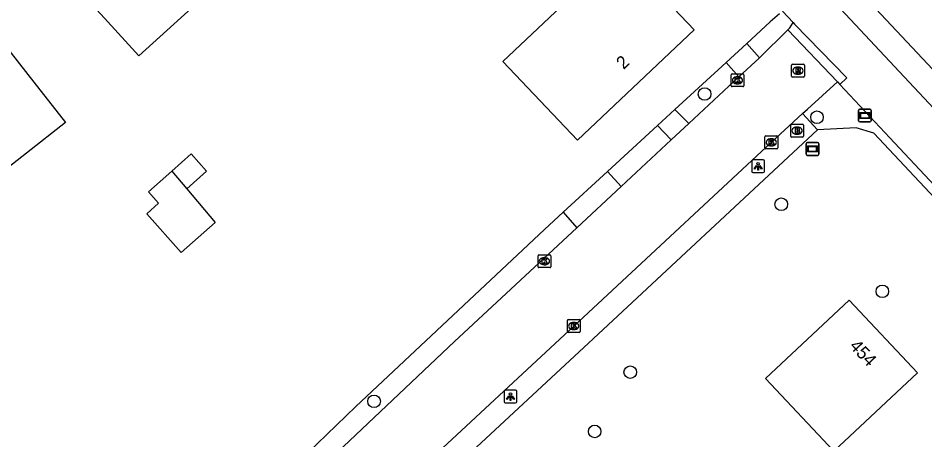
# Model space of a CAD drawing. Extents: x 162675 to 163482, y 379761 to 381227.
# Drawn here: x 163240.4 to 163311.1, y 381014.2 to 381047.1 of the extents above; entities that cross this region are included whole.
import ezdxf

# ---------------------------------------------------------------- set-up
doc = ezdxf.new("R2010")
doc.units = 0
for name, color, linetype in [('IMGEO_Boom', 7, 'Continuous'), ('IMGEO_Brandkraan', 7, 'Continuous'), ('IMGEO_Fietspad_gesloten', 7, 'Continuous'), ('IMGEO_Groenvoorziening', 7, 'Continuous'), ('IMGEO_Kolk', 7, 'Continuous'), ('IMGEO_Lichtpunt', 7, 'Continuous'), ('IMGEO_Pand', 7, 'Continuous'), ('IMGEO_Pand_nummerreeks', 7, 'Continuous'), ('IMGEO_Parkeervlak_halfverhard', 7, 'Continuous'), ('IMGEO_Rijbaan_lokaal_gesloten', 7, 'Continuous'), ('IMGEO_Rijbaan_lokaal_onverhard', 7, 'Continuous'), ('IMGEO_Rioolput', 7, 'Continuous'), ('IMGEO_Straatnaambord', 7, 'Continuous'), ('IMGEO_Verklikker', 7, 'Continuous'), ('IMGEO_Voetpad_open', 7, 'Continuous')]:
    doc.layers.add(name, color=color, linetype=linetype)

msp = doc.modelspace()

# ---------------------------------------------------------------- linework, layer by layer
at = {"layer": 'IMGEO_Boom'}
for centre in [(163293.914, 381041.137), (163302.67, 381039.325), (163299.887, 381032.538), (163307.763, 381025.743), (163288.126, 381019.436), (163268.173, 381017.169), (163285.355, 381014.816)]:
    msp.add_circle(centre, 0.489, dxfattribs=at)
at = {"layer": 'IMGEO_Brandkraan'}
for p, q in [((163300.622, 381037.849), (163300.622, 381038.701)), ((163300.697, 381038.775), (163301.549, 381038.775)), ((163301.11, 381038.555), (163301.135, 381038.555)), ((163301.623, 381038.701), (163301.623, 381037.849)), ((163301.549, 381037.775), (163300.697, 381037.775)), ((163301.133, 381037.995), (163301.108, 381037.995))]:
    msp.add_line(p, q, dxfattribs=at)
for points in [[(163300.622, 381037.849), (163300.622, 381038.701)], [(163300.697, 381038.775), (163301.549, 381038.775)], [(163301.623, 381038.701), (163301.623, 381037.849)], [(163301.549, 381037.775), (163300.697, 381037.775)], [(163300.97, 381038.475), (163300.97, 381038.075), (163301.183, 381038.075)], [(163301.201, 381038.475), (163300.97, 381038.475)], [(163301.149, 381038.394), (163301.095, 381038.394), (163301.095, 381038.318)], [(163301.095, 381038.318), (163301.148, 381038.318)], [(163301.157, 381038.242), (163301.095, 381038.242), (163301.095, 381038.161)], [(163301.095, 381038.161), (163301.157, 381038.161)]]:
    msp.add_lwpolyline(points, dxfattribs=at)
for centre, radius, start, end in [((163300.699, 381038.699), 0.0765, 91.55205, 178.44795), ((163300.699, 381038.699), 0.0765, 91.55205, 178.44795), ((163301.547, 381038.699), 0.0765, 1.55205, 88.44795), ((163301.547, 381038.699), 0.0765, 1.55205, 88.44795), ((163300.699, 381037.851), 0.0765, 181.55205, 268.44795), ((163300.699, 381037.851), 0.0765, 181.55205, 268.44795), ((163301.15, 381038.356), 0.0379, 267.82845, 90.93552), ((163301.158, 381038.201), 0.0404, 269.87594, 90.50774), ((163301.189, 381038.326), 0.251, 268.66757, 293.53466), ((163301.205, 381038.33), 0.145, 59.4692, 91.53667), ((163301.23, 381038.377), 0.0922, 285.51372, 58.15012), ((163301.235, 381038.185), 0.105, 301.31148, 78.98903), ((163301.547, 381037.851), 0.0765, 271.55205, 358.44795), ((163301.547, 381037.851), 0.0765, 271.55205, 358.44795)]:
    msp.add_arc(centre, radius, start, end, dxfattribs=at)
for centre, major_axis, ratio, start_param, end_param in [((163301.109, 381038.275), (-0.387, 0.002), 0.722429, 4.712389, 7.853982), ((163301.134, 381038.275), (-0.39, 0.002), 0.717154, 1.570796, 4.712389)]:
    msp.add_ellipse(centre, major_axis=major_axis, ratio=ratio, start_param=start_param, end_param=end_param, dxfattribs=at)
at = {"layer": 'IMGEO_Fietspad_gesloten'}
for points in [[(163442.528, 380900.205), (163438.582, 380904.399), (163403.356, 380942.043), (163381.324, 380965.637), (163349.187, 381000), (163303.348, 381049.029), (163302.54, 381049.896), (163269.7, 381085.146), (163222.96, 381135.118), (163217.057, 381141.357)], [(163297.629, 381058.041), (163301.939, 381053.48), (163304.039, 381051.234), (163315.711, 381038.75), (163343.734, 381008.697), (163351.893, 381000), (163369.825, 380980.883), (163383.497, 380966.224), (163404.827, 380943.419), (163407.337, 380940.661), (163420.715, 380926.423), (163421.985, 380925.068)]]:
    msp.add_lwpolyline(points, dxfattribs=at)
at = {"layer": 'IMGEO_Groenvoorziening'}
for points in [[(163299.743, 381047.398), (163299.028, 381046.76), (163297.201, 381045.077)], [(163295.598, 381043.601), (163291.6, 381039.92)], [(163290.248, 381038.675), (163286.352, 381035.088)], [(163366.037, 380975.19), (163307.098, 381038.086), (163305.718, 381038.493), (163302.713, 381038.331)], [(163282.912, 381031.92), (163281.455, 381030.578), (163266.746, 381016.75), (163259.983, 381010.203), (163254.178, 381005.02), (163248.231, 381000)]]:
    msp.add_lwpolyline(points, dxfattribs=at)
at = {"layer": 'IMGEO_Kolk'}
for p, q in [((163295.978, 381041.785), (163295.978, 381042.637)), ((163296.053, 381042.711), (163296.905, 381042.711)), ((163296.466, 381042.491), (163296.491, 381042.491)), ((163296.979, 381042.637), (163296.979, 381041.785)), ((163296.905, 381041.711), (163296.053, 381041.711)), ((163296.489, 381041.931), (163296.464, 381041.931)), ((163298.612, 381036.941), (163298.612, 381037.793)), ((163298.687, 381037.867), (163299.539, 381037.867)), ((163299.613, 381037.793), (163299.613, 381036.941)), ((163299.123, 381037.087), (163299.098, 381037.087)), ((163299.1, 381037.647), (163299.125, 381037.647)), ((163299.539, 381036.867), (163298.687, 381036.867)), ((163281.016, 381028.595), (163281.868, 381028.595)), ((163280.941, 381027.669), (163280.941, 381028.521)), ((163281.429, 381028.375), (163281.454, 381028.375)), ((163281.942, 381028.521), (163281.942, 381027.669)), ((163281.868, 381027.595), (163281.016, 381027.595)), ((163281.452, 381027.815), (163281.427, 381027.815)), ((163283.227, 381022.611), (163283.227, 381023.463)), ((163283.302, 381023.537), (163284.154, 381023.537)), ((163283.715, 381023.317), (163283.74, 381023.317)), ((163284.228, 381023.463), (163284.228, 381022.611)), ((163284.154, 381022.537), (163283.302, 381022.537)), ((163283.738, 381022.757), (163283.713, 381022.757))]:
    msp.add_line(p, q, dxfattribs=at)
for points in [[(163295.978, 381041.785), (163295.978, 381042.637)], [(163296.053, 381042.711), (163296.905, 381042.711)], [(163296.299, 381042.411), (163296.422, 381042.411), (163296.422, 381042.26), (163296.552, 381042.411), (163296.716, 381042.411), (163296.57, 381042.26), (163296.723, 381042.011), (163296.571, 381042.011), (163296.486, 381042.175), (163296.422, 381042.108), (163296.422, 381042.011), (163296.299, 381042.011), (163296.299, 381042.411)], [(163296.979, 381042.637), (163296.979, 381041.785)], [(163296.905, 381041.711), (163296.053, 381041.711)], [(163298.612, 381036.941), (163298.612, 381037.793)], [(163298.687, 381037.867), (163299.539, 381037.867)], [(163299.613, 381037.793), (163299.613, 381036.941)], [(163298.933, 381037.567), (163299.056, 381037.567), (163299.056, 381037.416), (163299.186, 381037.567), (163299.35, 381037.567), (163299.204, 381037.416), (163299.357, 381037.167), (163299.205, 381037.167), (163299.12, 381037.331), (163299.056, 381037.264), (163299.056, 381037.167), (163298.933, 381037.167), (163298.933, 381037.567)], [(163299.539, 381036.867), (163298.687, 381036.867)], [(163281.016, 381028.595), (163281.868, 381028.595)], [(163280.941, 381027.669), (163280.941, 381028.521)], [(163281.262, 381028.295), (163281.385, 381028.295), (163281.385, 381028.144), (163281.515, 381028.295), (163281.679, 381028.295), (163281.533, 381028.144), (163281.686, 381027.895), (163281.534, 381027.895), (163281.449, 381028.059), (163281.385, 381027.992), (163281.385, 381027.895), (163281.262, 381027.895), (163281.262, 381028.295)], [(163281.942, 381028.521), (163281.942, 381027.669)], [(163281.868, 381027.595), (163281.016, 381027.595)], [(163283.227, 381022.611), (163283.227, 381023.463)], [(163283.302, 381023.537), (163284.154, 381023.537)], [(163283.548, 381023.237), (163283.671, 381023.237), (163283.671, 381023.086), (163283.801, 381023.237), (163283.965, 381023.237), (163283.819, 381023.086), (163283.972, 381022.837), (163283.82, 381022.837), (163283.735, 381023.001), (163283.671, 381022.934), (163283.671, 381022.837), (163283.548, 381022.837), (163283.548, 381023.237)], [(163284.228, 381023.463), (163284.228, 381022.611)], [(163284.154, 381022.537), (163283.302, 381022.537)]]:
    msp.add_lwpolyline(points, dxfattribs=at)
for centre, start, end in [((163296.055, 381042.635), 91.55205, 178.44795), ((163296.055, 381042.635), 91.55205, 178.44795), ((163296.903, 381042.635), 1.55205, 88.44795), ((163296.903, 381042.635), 1.55205, 88.44795), ((163296.055, 381041.787), 181.55205, 268.44795), ((163296.055, 381041.787), 181.55205, 268.44795), ((163296.903, 381041.787), 271.55205, 358.44795), ((163296.903, 381041.787), 271.55205, 358.44795), ((163298.689, 381037.791), 91.55205, 178.44795), ((163298.689, 381037.791), 91.55205, 178.44795), ((163299.537, 381037.791), 1.55205, 88.44795), ((163299.537, 381037.791), 1.55205, 88.44795), ((163298.689, 381036.943), 181.55205, 268.44795), ((163298.689, 381036.943), 181.55205, 268.44795), ((163299.537, 381036.943), 271.55205, 358.44795), ((163299.537, 381036.943), 271.55205, 358.44795), ((163281.018, 381028.519), 91.55205, 178.44795), ((163281.018, 381028.519), 91.55205, 178.44795), ((163281.866, 381028.519), 1.55205, 88.44795), ((163281.866, 381028.519), 1.55205, 88.44795), ((163281.018, 381027.671), 181.55205, 268.44795), ((163281.018, 381027.671), 181.55205, 268.44795), ((163281.866, 381027.671), 271.55205, 358.44795), ((163281.866, 381027.671), 271.55205, 358.44795), ((163283.304, 381023.461), 91.55205, 178.44795), ((163283.304, 381023.461), 91.55205, 178.44795), ((163284.152, 381023.461), 1.55205, 88.44795), ((163284.152, 381023.461), 1.55205, 88.44795), ((163283.304, 381022.613), 181.55205, 268.44795), ((163283.304, 381022.613), 181.55205, 268.44795), ((163284.152, 381022.613), 271.55205, 358.44795), ((163284.152, 381022.613), 271.55205, 358.44795)]:
    msp.add_arc(centre, 0.0765, start, end, dxfattribs=at)
for centre, major_axis, ratio, start_param, end_param in [((163296.465, 381042.211), (-0.387, 0.002), 0.722429, 4.712389, 7.853982), ((163296.49, 381042.211), (-0.39, 0.002), 0.717154, 1.570796, 4.712389), ((163299.099, 381037.367), (-0.387, 0.002), 0.722429, 4.712389, 7.853982), ((163299.124, 381037.367), (-0.39, 0.002), 0.717154, 1.570796, 4.712389), ((163281.428, 381028.095), (-0.387, 0.002), 0.722429, 4.712389, 7.853982), ((163281.453, 381028.095), (-0.39, 0.002), 0.717154, 1.570796, 4.712389), ((163283.714, 381023.037), (-0.387, 0.002), 0.722429, 4.712389, 7.853982), ((163283.739, 381023.037), (-0.39, 0.002), 0.717154, 1.570796, 4.712389)]:
    msp.add_ellipse(centre, major_axis=major_axis, ratio=ratio, start_param=start_param, end_param=end_param, dxfattribs=at)
at = {"layer": 'IMGEO_Lichtpunt'}
for p, q in [((163297.583, 381035.908), (163297.583, 381035.101)), ((163297.583, 381035.908), (163297.583, 381035.101)), ((163298.485, 381036.003), (163297.677, 381036.003)), ((163298.485, 381036.003), (163297.677, 381036.003)), ((163298.579, 381035.101), (163298.579, 381035.908)), ((163298.579, 381035.101), (163298.579, 381035.908)), ((163297.677, 381035.007), (163298.485, 381035.007)), ((163297.677, 381035.007), (163298.485, 381035.007)), ((163279.199, 381018.035), (163278.391, 381018.035)), ((163279.199, 381018.035), (163278.391, 381018.035)), ((163278.297, 381017.94), (163278.297, 381017.133)), ((163278.297, 381017.94), (163278.297, 381017.133)), ((163279.293, 381017.133), (163279.293, 381017.94)), ((163279.293, 381017.133), (163279.293, 381017.94)), ((163278.391, 381017.039), (163279.199, 381017.039)), ((163278.391, 381017.039), (163279.199, 381017.039))]:
    msp.add_line(p, q, dxfattribs=at)
for points in [[(163297.957, 381035.572), (163297.996, 381035.544), (163297.808, 381035.282), (163297.77, 381035.309), (163297.957, 381035.572)], [(163298.059, 381035.524), (163298.106, 381035.524), (163298.106, 381035.202), (163298.059, 381035.202), (163298.059, 381035.524)], [(163298.169, 381035.544), (163298.207, 381035.571), (163298.394, 381035.309), (163298.355, 381035.281), (163298.169, 381035.544)], [(163278.671, 381017.604), (163278.71, 381017.576), (163278.522, 381017.314), (163278.484, 381017.341), (163278.671, 381017.604)], [(163278.773, 381017.556), (163278.82, 381017.556), (163278.82, 381017.234), (163278.773, 381017.234), (163278.773, 381017.556)], [(163278.883, 381017.576), (163278.921, 381017.603), (163279.108, 381017.341), (163279.069, 381017.313), (163278.883, 381017.576)]]:
    msp.add_lwpolyline(points, dxfattribs=at)
for centre in [(163298.082, 381035.706), (163278.796, 381017.738)]:
    msp.add_circle(centre, 0.0994, dxfattribs=at)
for centre, start, end in [((163297.677, 381035.908), 90, 180), ((163297.677, 381035.908), 90, 180), ((163298.485, 381035.908), 0, 90), ((163298.485, 381035.908), 0, 90), ((163297.677, 381035.101), 180, 270), ((163297.677, 381035.101), 180, 270), ((163298.485, 381035.101), 270, 0), ((163298.485, 381035.101), 270, 360), ((163278.391, 381017.94), 90, 180), ((163278.391, 381017.94), 90, 180), ((163279.199, 381017.94), 0, 90), ((163279.199, 381017.94), 0, 90), ((163278.391, 381017.133), 180, 270), ((163278.391, 381017.133), 180, 270), ((163279.199, 381017.133), 270, 0), ((163279.199, 381017.133), 270, 360)]:
    msp.add_arc(centre, 0.0946, start, end, dxfattribs=at)
at = {"layer": 'IMGEO_Pand'}
for points in [[(163243.81, 381050.738), (163249.526, 381055.966), (163252.9, 381052.276), (163255.575, 381049.352), (163249.859, 381044.124), (163247.184, 381047.048), (163243.81, 381050.738)], [(163293.096, 381046.144), (163287.281, 381052.288), (163278.201, 381043.669), (163284.027, 381037.541), (163293.096, 381046.144)], [(163235.87, 381036.87), (163232.512, 381034.234), (163229.122, 381038.553), (163232.48, 381041.189), (163238.586, 381045.982), (163241.673, 381042.049), (163244.132, 381038.917), (163238.026, 381034.124), (163235.87, 381036.87)], [(163252.415, 381035.12), (163253.927, 381036.464), (163255.124, 381035.117), (163253.581, 381033.745)], [(163253.581, 381033.745), (163255.798, 381031.127), (163253.145, 381028.769), (163250.462, 381031.788), (163251.39, 381032.613), (163250.597, 381033.504), (163252.415, 381035.12)], [(163252.415, 381035.12), (163253.581, 381033.745)], [(163298.651, 381018.943), (163305.169, 381025.055), (163310.489, 381019.382), (163303.971, 381013.269), (163298.651, 381018.943)]]:
    msp.add_lwpolyline(points, dxfattribs=at)
at = {"layer": 'IMGEO_Parkeervlak_halfverhard'}
for points in [[(163302.713, 381038.331), (163301.545, 381039.608)], [(163302.713, 381038.331), (163284.882, 381021.709), (163269.612, 381007.506)]]:
    msp.add_lwpolyline(points, dxfattribs=at)
at = {"layer": 'IMGEO_Rijbaan_lokaal_gesloten'}
for points in [[(163300.394, 381046.146), (163298.188, 381043.972)], [(163304.26, 381042.085), (163300.394, 381046.146)], [(163296.587, 381042.478), (163298.154, 381043.939), (163298.188, 381043.972)], [(163296.587, 381042.478), (163292.678, 381038.833)], [(163301.545, 381039.608), (163301.923, 381039.953), (163304.26, 381042.085)], [(163301.545, 381039.608), (163299.113, 381037.367), (163283.728, 381023.037), (163268.434, 381008.81)], [(163292.678, 381038.833), (163291.303, 381037.551)], [(163291.303, 381037.551), (163287.414, 381033.924)], [(163283.96, 381030.703), (163287.414, 381033.924)], [(163283.96, 381030.703), (163274.447, 381021.832), (163256.625, 381004.958), (163251.131, 380999.999)]]:
    msp.add_lwpolyline(points, dxfattribs=at)
at = {"layer": 'IMGEO_Rijbaan_lokaal_onverhard'}
for points in [[(163297.201, 381045.077), (163295.598, 381043.601)], [(163298.188, 381043.972), (163297.201, 381045.077)], [(163295.598, 381043.601), (163296.587, 381042.478)], [(163286.352, 381035.088), (163282.912, 381031.92)], [(163287.414, 381033.924), (163286.352, 381035.088)], [(163282.912, 381031.92), (163283.96, 381030.703)]]:
    msp.add_lwpolyline(points, dxfattribs=at)
at = {"layer": 'IMGEO_Rioolput'}
for p, q in [((163300.76, 381043.458), (163301.612, 381043.458)), ((163300.685, 381042.532), (163300.685, 381043.384)), ((163301.173, 381043.238), (163301.198, 381043.238)), ((163301.686, 381043.384), (163301.686, 381042.532)), ((163301.612, 381042.458), (163300.76, 381042.458)), ((163301.196, 381042.678), (163301.171, 381042.678))]:
    msp.add_line(p, q, dxfattribs=at)
for points in [[(163300.76, 381043.458), (163301.612, 381043.458)], [(163300.685, 381042.532), (163300.685, 381043.384)], [(163301.274, 381043.156), (163301.022, 381043.158), (163301.022, 381042.758)], [(163301.022, 381042.758), (163301.146, 381042.758), (163301.146, 381042.92), (163301.157, 381042.92)], [(163301.2, 381043.077), (163301.146, 381043.077), (163301.146, 381042.996)], [(163301.146, 381042.996), (163301.198, 381042.996)], [(163301.204, 381042.891), (163301.275, 381042.758), (163301.415, 381042.758), (163301.35, 381042.884)], [(163301.686, 381043.384), (163301.686, 381042.532)], [(163301.612, 381042.458), (163300.76, 381042.458)]]:
    msp.add_lwpolyline(points, dxfattribs=at)
for centre, radius, start, end in [((163300.762, 381043.382), 0.0765, 91.55205, 178.44795), ((163300.762, 381043.382), 0.0765, 91.55205, 178.44795), ((163301.61, 381043.382), 0.0765, 1.55205, 88.44795), ((163301.61, 381043.382), 0.0765, 1.55205, 88.44795), ((163301.156, 381042.867), 0.0533, 26.02933, 88.69889), ((163301.182, 381043.185), 0.19, 274.7715, 282.96867), ((163301.206, 381042.981), 0.0964, 77.00612, 93.18647), ((163301.22, 381043.038), 0.0378, 276.66336, 79.67722), ((163301.273, 381043.046), 0.109, 350.36119, 89.41601), ((163301.271, 381043.046), 0.112, 277.58423, 350.98172), ((163301.255, 381042.831), 0.108, 29.51342, 73.79051), ((163300.762, 381042.534), 0.0765, 181.55205, 268.44795), ((163300.762, 381042.534), 0.0765, 181.55205, 268.44795), ((163301.61, 381042.534), 0.0765, 271.55205, 358.44795), ((163301.61, 381042.534), 0.0765, 271.55205, 358.44795)]:
    msp.add_arc(centre, radius, start, end, dxfattribs=at)
for centre, major_axis, ratio, start_param, end_param in [((163301.172, 381042.958), (-0.387, 0.002), 0.722429, 4.712389, 7.853982), ((163301.197, 381042.958), (-0.39, 0.002), 0.717154, 1.570796, 4.712389)]:
    msp.add_ellipse(centre, major_axis=major_axis, ratio=ratio, start_param=start_param, end_param=end_param, dxfattribs=at)
at = {"layer": 'IMGEO_Straatnaambord'}
for p, q in [((163306.005, 381039.957), (163306.795, 381039.957)), ((163306.795, 381039.957), (163306.005, 381039.957)), ((163305.905, 381039.057), (163305.905, 381039.857)), ((163305.905, 381039.857), (163305.905, 381039.057)), ((163306.895, 381039.857), (163306.895, 381039.057)), ((163306.895, 381039.057), (163306.895, 381039.857)), ((163306.795, 381038.957), (163306.005, 381038.957)), ((163306.005, 381038.957), (163306.795, 381038.957))]:
    msp.add_line(p, q, dxfattribs=at)
for points in [[(163306.006, 381039.689), (163306.794, 381039.689), (163306.794, 381039.225), (163306.006, 381039.225), (163306.006, 381039.689)], [(163306.071, 381039.624), (163306.071, 381039.29), (163306.729, 381039.29), (163306.729, 381039.624), (163306.071, 381039.624)]]:
    msp.add_lwpolyline(points, dxfattribs=at)
for centre, start, end in [((163306.005, 381039.857), 90, 180), ((163306.005, 381039.857), 90, 180), ((163306.795, 381039.857), 0, 90), ((163306.795, 381039.857), 360, 90), ((163306.005, 381039.057), 180, 270), ((163306.005, 381039.057), 180, 270), ((163306.795, 381039.057), 270, 0), ((163306.795, 381039.057), 270, 0)]:
    msp.add_arc(centre, 0.1, start, end, dxfattribs=at)
at = {"layer": 'IMGEO_Verklikker'}
for p, q in [((163301.821, 381036.452), (163301.821, 381037.252)), ((163301.821, 381037.252), (163301.821, 381036.452)), ((163301.921, 381037.352), (163302.711, 381037.352)), ((163302.711, 381037.352), (163301.921, 381037.352)), ((163302.811, 381037.252), (163302.811, 381036.452)), ((163302.811, 381036.452), (163302.811, 381037.252)), ((163302.711, 381036.352), (163301.921, 381036.352)), ((163301.921, 381036.352), (163302.711, 381036.352))]:
    msp.add_line(p, q, dxfattribs=at)
for points in [[(163301.922, 381037.084), (163302.71, 381037.084), (163302.71, 381036.62), (163301.922, 381036.62), (163301.922, 381037.084)], [(163301.987, 381037.019), (163301.987, 381036.685), (163302.645, 381036.685), (163302.645, 381037.019), (163301.987, 381037.019)]]:
    msp.add_lwpolyline(points, dxfattribs=at)
for centre, start, end in [((163301.921, 381037.252), 90, 180), ((163301.921, 381037.252), 90, 180), ((163302.711, 381037.252), 0, 90), ((163302.711, 381037.252), 360, 90), ((163301.921, 381036.452), 180, 270), ((163301.921, 381036.452), 180, 270), ((163302.711, 381036.452), 270, 0), ((163302.711, 381036.452), 270, 0)]:
    msp.add_arc(centre, 0.1, start, end, dxfattribs=at)
at = {"layer": 'IMGEO_Voetpad_open'}
for points in [[(163299.982, 381047.611), (163300.815, 381046.718)], [(163300.394, 381046.146), (163300.544, 381046.294), (163300.815, 381046.718)], [(163300.815, 381046.718), (163300.931, 381046.593), (163304.989, 381042.39), (163304.461, 381041.874)], [(163304.26, 381042.085), (163304.461, 381041.874)], [(163304.461, 381041.874), (163308.352, 381037.717), (163343.652, 381000), (163361.771, 380980.64)], [(163291.6, 381039.92), (163290.248, 381038.675)], [(163291.6, 381039.92), (163292.678, 381038.833)], [(163291.303, 381037.551), (163290.248, 381038.675)]]:
    msp.add_lwpolyline(points, dxfattribs=at)

# ---------------------------------------------------------------- texts
at = {"layer": 'IMGEO_Pand_nummerreeks'}
for s, rotation, p in [('2', 43.4875, (163287.607, 381043.005)), ('454', 313.1607, (163305.144, 381021.427))]:
    msp.add_text(s, height=1, rotation=rotation, dxfattribs=at).set_placement(p)

doc.saveas('drawing.dxf')
